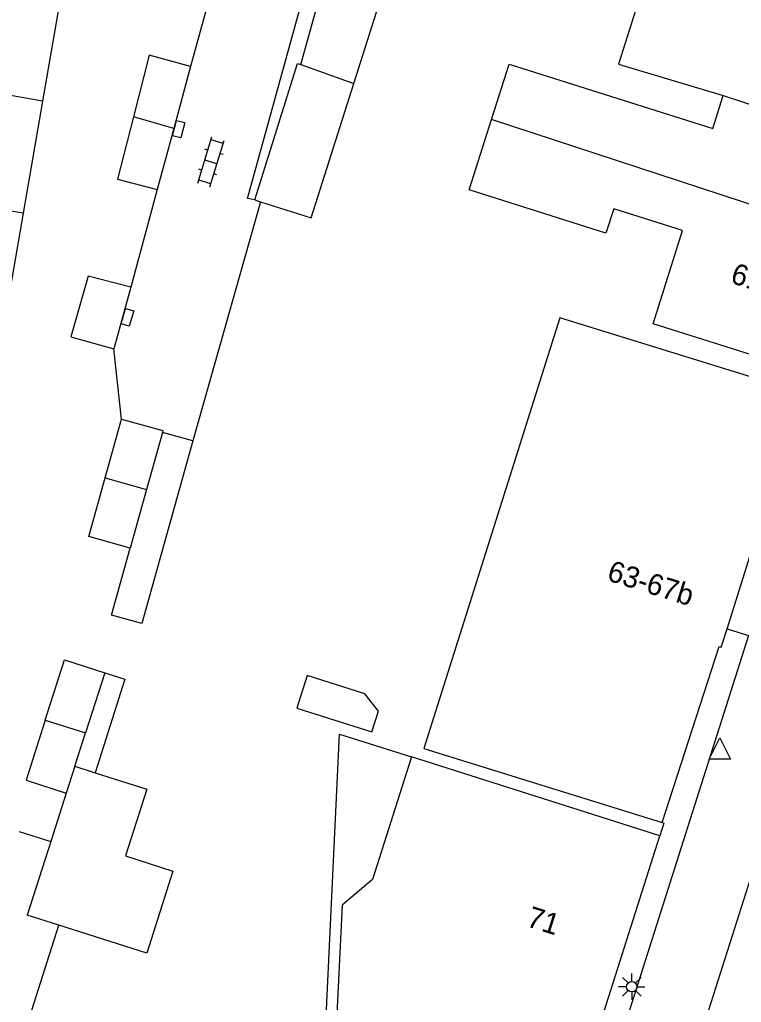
# Model space of a CAD drawing. Extents: x 132998 to 136004, y 396998 to 398512.
# Drawn here: x 133530.92 to 133565.15, y 397762.32 to 397808.97 of the extents above; entities that cross this region are included whole.
import ezdxf

# ---------------------------------------------------------------- set-up
doc = ezdxf.new("R2010")
doc.units = 0
for name, color, linetype in [('gg-afsc-erfafscheiding', 7, 'Continuous'), ('gg-afsc-hekwerk', 7, 'Continuous'), ('gg-afsc-muur', 7, 'Continuous'), ('gg-anno-huisnummerreeks BGT', 7, 'Continuous'), ('gg-bbg-bijgebouw', 7, 'Continuous'), ('gg-bbg-gedigitaliseerde bebouwing', 7, 'Continuous'), ('gg-bbg-gedigitaliseerde bijgebouw', 7, 'Continuous'), ('gg-bbg-hoofdgebouw', 7, 'Continuous'), ('gg-bbg-luifel en loopbrug', 7, 'Continuous'), ('gg-bbg-tussenscheiding', 7, 'Continuous'), ('gg-knt-verharding', 7, 'Continuous'), ('gt-grn-weggrens', 7, 'Continuous'), ('gt-symb-klinker verharding', 7, 'Continuous'), ('gt-symb-kolk center center', 7, 'Continuous'), ('gt-symb-lichtmast', 7, 'Continuous'), ('gt-symb-waterafsluiter', 7, 'Continuous')]:
    doc.layers.add(name, color=color, linetype=linetype)

# ---------------------------------------------------------------- blocks, each defined once
blk = doc.blocks.new('gt0-LMAST')
at = {"layer": 'gt-symb-lichtmast'}
for p, q in [((-0.005, 0.246), (-0.005, 0.621)), ((-0.182, 0.173), (-0.447, 0.438)), ((0.172, 0.173), (0.437, 0.438)), ((-0.255, -0.004), (-0.63, -0.004)), ((-0.182, -0.181), (-0.447, -0.446)), ((-0.005, -0.254), (-0.005, -0.629)), ((0.437, -0.446), (0.172, -0.181)), ((0.245, -0.004), (0.62, -0.004))]:
    blk.add_line(p, q, dxfattribs=at)
blk.add_circle((-0.005, -0.004), 0.25, dxfattribs=at)
blk = doc.blocks.new('gt0-WAFSL')
at = {"layer": 'gt-symb-waterafsluiter'}
for p, q in [((-0.5, -0.333), (0, 0.667)), ((0, 0.667), (0.5, -0.333)), ((0.5, -0.333), (-0.5, -0.333))]:
    blk.add_line(p, q, dxfattribs=at)
blk = doc.blocks.new('gt0-KOLKCC')
at = {"layer": 'gt-symb-kolk center center'}
blk.add_lwpolyline([(-0.375, 0.2), (0.375, 0.2), (0.375, -0.2), (-0.375, -0.2)], close=True, dxfattribs=at)
blk = doc.blocks.new('gt0-KL1')
at = {"layer": 'gt-symb-klinker verharding'}
for p, q in [((-1.15, 0.3), (1.15, 0.3)), ((-1, -0.3), (-1, 0.3)), ((-0.5, 0.3), (-0.5, 0.45)), ((0, -0.3), (0, 0.3)), ((0.5, 0.3), (0.5, 0.45)), ((1, -0.3), (1, 0.3)), ((-1.15, -0.3), (1.15, -0.3)), ((-0.5, -0.45), (-0.5, -0.3)), ((0.5, -0.45), (0.5, -0.3))]:
    blk.add_line(p, q, dxfattribs=at)

msp = doc.modelspace()

# ---------------------------------------------------------------- linework, layer by layer
at = {"layer": 'gg-afsc-erfafscheiding'}
for p, q in [((133537.444, 397800.915), (133536.184, 397796.275)), ((133535.746, 397790.011), (133535.382, 397793.341)), ((133530.895, 397770.438), (133532.391, 397769.96)), ((133530.935, 397760.201), (133532.779, 397765.977))]:
    msp.add_line(p, q, dxfattribs=at)
msp.add_lwpolyline([(133539.133, 397788.975), (133536.714, 397780.3), (133535.268, 397780.703), (133536.155, 397783.883)], dxfattribs=at)
at = {"layer": 'gg-afsc-hekwerk'}
msp.add_line((133539.133, 397788.975), (133537.687, 397789.377), dxfattribs=at)
at = {"layer": 'gg-afsc-muur'}
msp.add_line((133542.347, 397800.328), (133539.133, 397788.975), dxfattribs=at)
msp.add_lwpolyline([(133533.213, 397812.146), (133539.371, 397811.052), (133539.929, 397810.049), (133539.025, 397806.746)], dxfattribs=at)
at = {"layer": 'gg-bbg-bijgebouw'}
for p, q in [((133544.257, 397806.838), (133545.516, 397811.365)), ((133539.025, 397806.746), (133538.23, 397803.812)), ((133538.23, 397803.812), (133537.444, 397800.915)), ((133542.07, 397800.415), (133542.347, 397800.328)), ((133536.184, 397796.275), (133535.382, 397793.341)), ((133533.123, 397772.252), (133532.391, 397769.96)), ((133532.391, 397769.96), (133531.273, 397766.458))]:
    msp.add_line(p, q, dxfattribs=at)
for points in [[(133539.025, 397806.746), (133537.058, 397807.284), (133536.314, 397804.356)], [(133542.07, 397800.415), (133544.104, 397806.886), (133544.257, 397806.838)], [(133536.314, 397804.356), (133535.561, 397801.393), (133537.444, 397800.915)], [(133536.184, 397796.275), (133534.17, 397796.801), (133533.35, 397793.917), (133535.382, 397793.341)], [(133535.746, 397790.011), (133537.711, 397789.463), (133537.687, 397789.377)]]:
    msp.add_lwpolyline(points, dxfattribs=at)
at = {"layer": 'gg-bbg-gedigitaliseerde bebouwing'}
msp.add_line((133561.284, 397770.231), (133549.506, 397773.968), dxfattribs=at)
for points in [[(133562.94, 397818.26), (133559.325, 397806.853), (133564.295, 397805.366)], [(133553.304, 397804.234), (133554.137, 397806.864), (133563.799, 397803.802), (133564.295, 397805.366)], [(133568.25, 397792.23), (133560.966, 397794.536), (133562.367, 397798.959), (133559.099, 397799.995), (133558.732, 397798.837), (133552.245, 397800.893), (133553.304, 397804.234)], [(133549.506, 397773.968), (133547.66, 397768.15), (133546.209, 397766.932), (133545.966, 397761.758), (133551.277, 397761.11), (133551.467, 397761.71)]]:
    msp.add_lwpolyline(points, dxfattribs=at)
at = {"layer": 'gg-bbg-gedigitaliseerde bijgebouw'}
for p, q in [((133546.773, 397805.946), (133548.247, 397810.59)), ((133534.968, 397787.221), (133535.746, 397790.011)), ((133537.687, 397789.377), (133536.933, 397786.673)), ((133536.933, 397786.673), (133536.155, 397783.883)), ((133534.948, 397777.968), (133534.035, 397775.11)), ((133533.531, 397773.531), (133534.035, 397775.11)), ((133533.531, 397773.531), (133534.498, 397773.222)), ((133532.779, 397765.977), (133531.273, 397766.458))]:
    msp.add_line(p, q, dxfattribs=at)
for points in [[(133542.347, 397800.328), (133544.748, 397799.566), (133546.773, 397805.946)], [(133536.155, 397783.883), (133534.19, 397784.431), (133534.968, 397787.221)], [(133532.13, 397775.718), (133533.042, 397778.576), (133534.948, 397777.968)], [(133532.13, 397775.718), (133531.218, 397772.861), (133533.123, 397772.252)], [(133534.498, 397773.222), (133536.944, 397772.441), (133535.932, 397769.27), (133538.186, 397768.55), (133536.941, 397764.649), (133532.779, 397765.977)]]:
    msp.add_lwpolyline(points, dxfattribs=at)
at = {"layer": 'gg-bbg-hoofdgebouw'}
for p, q in [((133533.213, 397812.146), (133531.996, 397805.105)), ((133531.996, 397805.105), (133531.076, 397799.785)), ((133531.076, 397799.785), (133530.156, 397794.463)), ((133550.089, 397774.365), (133561.391, 397770.858)), ((133557.93, 397759.66), (133561.284, 397770.231))]:
    msp.add_line(p, q, dxfattribs=at)
for points in [[(133567.891, 397791.299), (133556.548, 397794.815), (133550.089, 397774.365)], [(133564.478, 397780.059), (133566.297, 397785.859), (133566.192, 397785.892), (133567.891, 397791.299)], [(133561.391, 397770.858), (133564.099, 397779.217), (133564.204, 397779.183), (133564.478, 397780.059)]]:
    msp.add_lwpolyline(points, dxfattribs=at)
at = {"layer": 'gg-bbg-luifel en loopbrug'}
for points in [[(133534.948, 397777.968), (133535.907, 397777.664), (133534.498, 397773.222)], [(133547.619, 397775.159), (133547.934, 397776.139), (133547.295, 397776.963), (133544.552, 397777.83), (133544.063, 397776.282), (133547.619, 397775.159)], [(133554.979, 397760.154), (133545.445, 397761.318), (133546.09, 397775.052), (133549.506, 397773.968)]]:
    msp.add_lwpolyline(points, dxfattribs=at)
at = {"layer": 'gg-bbg-tussenscheiding'}
for p, q in [((133531.996, 397805.105), (133522.509, 397806.752)), ((133544.257, 397806.838), (133546.773, 397805.946)), ((133564.295, 397805.366), (133571.647, 397802.948)), ((133538.23, 397803.812), (133536.314, 397804.356)), ((133570.287, 397798.658), (133553.304, 397804.234)), ((133531.076, 397799.785), (133521.588, 397801.432)), ((133534.968, 397787.221), (133536.933, 397786.673)), ((133532.13, 397775.718), (133534.035, 397775.11)), ((133533.531, 397773.531), (133533.123, 397772.252))]:
    msp.add_line(p, q, dxfattribs=at)
at = {"layer": 'gg-knt-verharding'}
msp.add_line((133565.5, 397779.742), (133520.598, 397638.541), dxfattribs=at)
for points in [[(133542.07, 397800.415), (133541.732, 397800.483), (133545.692, 397814.891)], [(133524.006, 397637.43), (133526.533, 397645.278), (133538.315, 397682.385), (133556.577, 397740.031), (133562.843, 397759.532), (133568.932, 397778.669)], [(133561.391, 397770.858), (133561.475, 397770.832), (133561.284, 397770.231)]]:
    msp.add_lwpolyline(points, dxfattribs=at)
at = {"layer": 'gt-grn-weggrens'}
msp.add_line((133564.478, 397780.059), (133565.5, 397779.742), dxfattribs=at)

# ---------------------------------------------------------------- block references
at = {"layer": 'gt-symb-klinker verharding', "rotation": 73.01526746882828}
msp.add_blockref('gt0-KL1', (133539.988, 397802.218), dxfattribs=at)
at = {"layer": 'gt-symb-kolk center center'}
for p, rotation in [((133538.46, 397803.772), -104.77272395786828), ((133536.028, 397794.839), 73.6848067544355)]:
    msp.add_blockref('gt0-KOLKCC', p, dxfattribs=dict(at, rotation=rotation))
at = {"layer": 'gt-symb-lichtmast'}
msp.add_blockref('gt0-LMAST', (133559.961, 397763.065), dxfattribs=at)
at = {"layer": 'gt-symb-waterafsluiter'}
msp.add_blockref('gt0-WAFSL', (133564.134, 397774.203), dxfattribs=at)

# ---------------------------------------------------------------- texts
at = {"layer": 'gg-anno-huisnummerreeks BGT'}
for s, rotation, p in [('61', 342.4, (133564.59, 397796.495)), ('63-67b', 342.6, (133558.731, 397782.369)), ('71', 342.4, (133554.913, 397765.947))]:
    msp.add_text(s, height=1, rotation=rotation, dxfattribs=at).set_placement(p)

doc.saveas('drawing.dxf')
